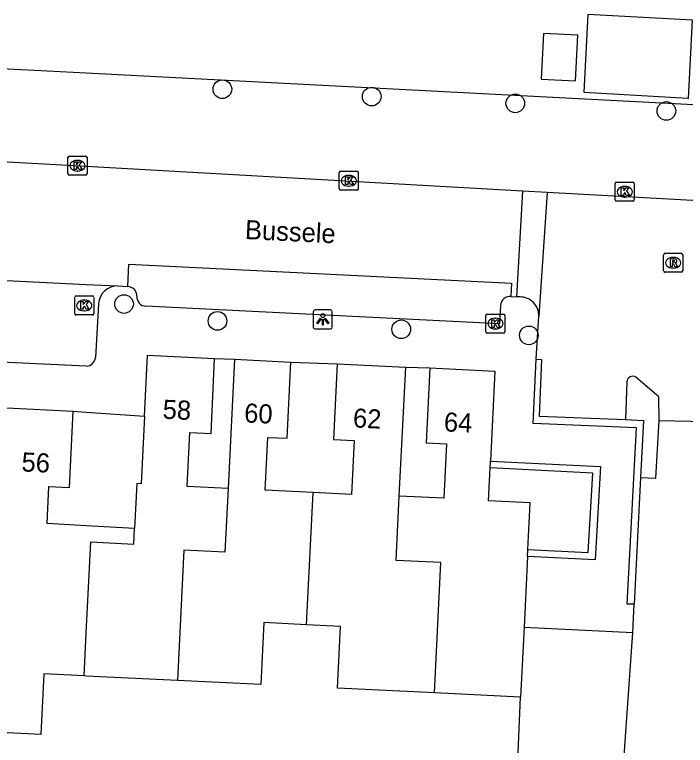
# Model space of a CAD drawing. Extents: x 162990 to 165007, y 383433 to 384336.
# Drawn here: x 164496.24 to 164531.43, y 383840 to 383878.32 of the extents above; entities that cross this region are included whole.
import ezdxf

# ---------------------------------------------------------------- set-up
doc = ezdxf.new("R2010")
doc.units = 0
for name, color, linetype in [('IMGEO_Boom', 7, 'Continuous'), ('IMGEO_Kolk', 7, 'Continuous'), ('IMGEO_Lichtpunt', 7, 'Continuous'), ('IMGEO_Muur', 7, 'Continuous'), ('IMGEO_Openbare_ruimte_label', 7, 'Continuous'), ('IMGEO_Pand', 7, 'Continuous'), ('IMGEO_Pand_nummerreeks', 7, 'Continuous'), ('IMGEO_Parkeervlak_open', 7, 'Continuous'), ('IMGEO_Rijbaan_lokaal_open', 7, 'Continuous'), ('IMGEO_Rioolput', 7, 'Continuous'), ('IMGEO_Voetpad_open', 7, 'Continuous')]:
    doc.layers.add(name, color=color, linetype=linetype)

msp = doc.modelspace()

# ---------------------------------------------------------------- linework, layer by layer
at = {"layer": 'IMGEO_Boom'}
for centre in [(164507.142, 383874.411), (164514.977, 383874.027), (164522.508, 383873.669), (164530.433, 383873.272), (164501.984, 383863.148), (164506.885, 383862.262), (164516.524, 383861.823), (164523.217, 383861.505)]:
    msp.add_circle(centre, 0.489, dxfattribs=at)
at = {"layer": 'IMGEO_Kolk'}
for p, q in [((164499.042, 383869.975), (164499.042, 383870.827)), ((164499.117, 383870.901), (164499.969, 383870.901)), ((164499.53, 383870.681), (164499.555, 383870.681)), ((164500.043, 383870.827), (164500.043, 383869.975)), ((164499.969, 383869.901), (164499.117, 383869.901)), ((164499.553, 383870.121), (164499.528, 383870.121)), ((164513.273, 383869.184), (164513.273, 383870.036)), ((164513.348, 383870.11), (164514.2, 383870.11)), ((164513.761, 383869.89), (164513.786, 383869.89)), ((164514.274, 383870.036), (164514.274, 383869.184)), ((164527.749, 383868.61), (164527.749, 383869.462)), ((164527.824, 383869.536), (164528.676, 383869.536)), ((164528.75, 383869.462), (164528.75, 383868.61)), ((164514.2, 383869.11), (164513.348, 383869.11)), ((164513.784, 383869.33), (164513.759, 383869.33)), ((164528.237, 383869.316), (164528.262, 383869.316)), ((164528.26, 383868.756), (164528.235, 383868.756)), ((164528.676, 383868.536), (164527.824, 383868.536)), ((164499.399, 383862.646), (164499.399, 383863.498)), ((164499.474, 383863.572), (164500.326, 383863.572)), ((164499.887, 383863.352), (164499.912, 383863.352)), ((164500.4, 383863.498), (164500.4, 383862.646)), ((164500.326, 383862.572), (164499.474, 383862.572)), ((164499.91, 383862.792), (164499.885, 383862.792)), ((164521.039, 383862.623), (164521.891, 383862.623)), ((164520.964, 383861.697), (164520.964, 383862.549)), ((164521.452, 383862.403), (164521.477, 383862.403)), ((164521.965, 383862.549), (164521.965, 383861.697)), ((164521.475, 383861.843), (164521.45, 383861.843)), ((164521.891, 383861.623), (164521.039, 383861.623))]:
    msp.add_line(p, q, dxfattribs=at)
for points in [[(164499.042, 383869.975), (164499.042, 383870.827)], [(164499.117, 383870.901), (164499.969, 383870.901)], [(164499.363, 383870.601), (164499.486, 383870.601), (164499.486, 383870.45), (164499.616, 383870.601), (164499.78, 383870.601), (164499.634, 383870.45), (164499.787, 383870.201), (164499.635, 383870.201), (164499.55, 383870.365), (164499.486, 383870.298), (164499.486, 383870.201), (164499.363, 383870.201), (164499.363, 383870.601)], [(164500.043, 383870.827), (164500.043, 383869.975)], [(164499.969, 383869.901), (164499.117, 383869.901)], [(164513.273, 383869.184), (164513.273, 383870.036)], [(164513.348, 383870.11), (164514.2, 383870.11)], [(164514.274, 383870.036), (164514.274, 383869.184)], [(164513.594, 383869.81), (164513.717, 383869.81), (164513.717, 383869.659), (164513.847, 383869.81), (164514.011, 383869.81), (164513.865, 383869.659), (164514.018, 383869.41), (164513.866, 383869.41), (164513.781, 383869.574), (164513.717, 383869.507), (164513.717, 383869.41), (164513.594, 383869.41), (164513.594, 383869.81)], [(164527.749, 383868.61), (164527.749, 383869.462)], [(164527.824, 383869.536), (164528.676, 383869.536)], [(164528.75, 383869.462), (164528.75, 383868.61)], [(164514.2, 383869.11), (164513.348, 383869.11)], [(164528.07, 383869.236), (164528.193, 383869.236), (164528.193, 383869.085), (164528.323, 383869.236), (164528.487, 383869.236), (164528.341, 383869.085), (164528.494, 383868.836), (164528.342, 383868.836), (164528.257, 383869), (164528.193, 383868.933), (164528.193, 383868.836), (164528.07, 383868.836), (164528.07, 383869.236)], [(164528.676, 383868.536), (164527.824, 383868.536)], [(164499.399, 383862.646), (164499.399, 383863.498)], [(164499.474, 383863.572), (164500.326, 383863.572)], [(164500.4, 383863.498), (164500.4, 383862.646)], [(164499.72, 383863.272), (164499.843, 383863.272), (164499.843, 383863.121), (164499.973, 383863.272), (164500.137, 383863.272), (164499.991, 383863.121), (164500.144, 383862.872), (164499.992, 383862.872), (164499.907, 383863.036), (164499.843, 383862.969), (164499.843, 383862.872), (164499.72, 383862.872), (164499.72, 383863.272)], [(164500.326, 383862.572), (164499.474, 383862.572)], [(164521.039, 383862.623), (164521.891, 383862.623)], [(164520.964, 383861.697), (164520.964, 383862.549)], [(164521.285, 383862.323), (164521.408, 383862.323), (164521.408, 383862.172), (164521.538, 383862.323), (164521.702, 383862.323), (164521.556, 383862.172), (164521.709, 383861.923), (164521.557, 383861.923), (164521.472, 383862.087), (164521.408, 383862.02), (164521.408, 383861.923), (164521.285, 383861.923), (164521.285, 383862.323)], [(164521.965, 383862.549), (164521.965, 383861.697)], [(164521.891, 383861.623), (164521.039, 383861.623)]]:
    msp.add_lwpolyline(points, dxfattribs=at)
for centre, start, end in [((164499.119, 383870.825), 91.552, 178.448), ((164499.119, 383870.825), 91.552, 178.448), ((164499.967, 383870.825), 1.552, 88.448), ((164499.967, 383870.825), 1.552, 88.448), ((164499.119, 383869.977), 181.552, 268.448), ((164499.119, 383869.977), 181.552, 268.448), ((164499.967, 383869.977), 271.552, 358.448), ((164499.967, 383869.977), 271.552, 358.448), ((164513.35, 383870.034), 91.552, 178.448), ((164513.35, 383870.034), 91.552, 178.448), ((164514.198, 383870.034), 1.552, 88.448), ((164514.198, 383870.034), 1.552, 88.448), ((164527.826, 383869.46), 91.552, 178.448), ((164527.826, 383869.46), 91.552, 178.448), ((164528.674, 383869.46), 1.552, 88.448), ((164528.674, 383869.46), 1.552, 88.448), ((164513.35, 383869.186), 181.552, 268.448), ((164513.35, 383869.186), 181.552, 268.448), ((164514.198, 383869.186), 271.552, 358.448), ((164514.198, 383869.186), 271.552, 358.448), ((164527.826, 383868.612), 181.552, 268.448), ((164527.826, 383868.612), 181.552, 268.448), ((164528.674, 383868.612), 271.552, 358.448), ((164528.674, 383868.612), 271.552, 358.448), ((164499.476, 383863.496), 91.552, 178.448), ((164499.476, 383863.496), 91.552, 178.448), ((164500.324, 383863.496), 1.552, 88.448), ((164500.324, 383863.496), 1.552, 88.448), ((164499.476, 383862.648), 181.552, 268.448), ((164499.476, 383862.648), 181.552, 268.448), ((164500.324, 383862.648), 271.552, 358.448), ((164500.324, 383862.648), 271.552, 358.448), ((164521.041, 383862.547), 91.552, 178.448), ((164521.041, 383862.547), 91.552, 178.448), ((164521.889, 383862.547), 1.552, 88.448), ((164521.889, 383862.547), 1.552, 88.448), ((164521.041, 383861.699), 181.552, 268.448), ((164521.041, 383861.699), 181.552, 268.448), ((164521.889, 383861.699), 271.552, 358.448), ((164521.889, 383861.699), 271.552, 358.448)]:
    msp.add_arc(centre, 0.0765, start, end, dxfattribs=at)
for centre, major_axis, ratio, start_param, end_param in [((164499.529, 383870.401), (-0.387, 0.002), 0.722429, 4.712389, 7.853982), ((164499.554, 383870.401), (-0.39, 0.002), 0.717154, 1.570796, 4.712389), ((164513.76, 383869.61), (-0.387, 0.002), 0.722429, 4.712389, 7.853982), ((164513.785, 383869.61), (-0.39, 0.002), 0.717154, 1.570796, 4.712389), ((164528.236, 383869.036), (-0.387, 0.002), 0.722429, 4.712389, 7.853982), ((164528.261, 383869.036), (-0.39, 0.002), 0.717154, 1.570796, 4.712389), ((164499.886, 383863.072), (-0.387, 0.002), 0.722429, 4.712389, 7.853982), ((164499.911, 383863.072), (-0.39, 0.002), 0.717154, 1.570796, 4.712389), ((164521.451, 383862.123), (-0.387, 0.002), 0.722429, 4.712389, 7.853982), ((164521.476, 383862.123), (-0.39, 0.002), 0.717154, 1.570796, 4.712389)]:
    msp.add_ellipse(centre, major_axis=major_axis, ratio=ratio, start_param=start_param, end_param=end_param, dxfattribs=at)
at = {"layer": 'IMGEO_Lichtpunt'}
for p, q in [((164511.913, 383862.742), (164511.913, 383861.935)), ((164511.913, 383862.742), (164511.913, 383861.935)), ((164512.815, 383862.837), (164512.007, 383862.837)), ((164512.815, 383862.837), (164512.007, 383862.837)), ((164512.909, 383861.935), (164512.909, 383862.742)), ((164512.909, 383861.935), (164512.909, 383862.742)), ((164512.007, 383861.841), (164512.815, 383861.841)), ((164512.007, 383861.841), (164512.815, 383861.841))]:
    msp.add_line(p, q, dxfattribs=at)
for points in [[(164512.287, 383862.406), (164512.326, 383862.378), (164512.138, 383862.116), (164512.1, 383862.143), (164512.287, 383862.406)], [(164512.389, 383862.358), (164512.436, 383862.358), (164512.436, 383862.036), (164512.389, 383862.036), (164512.389, 383862.358)], [(164512.499, 383862.378), (164512.537, 383862.405), (164512.724, 383862.143), (164512.685, 383862.115), (164512.499, 383862.378)]]:
    msp.add_lwpolyline(points, dxfattribs=at)
msp.add_circle((164512.412, 383862.54), 0.0994, dxfattribs=at)
for centre, start, end in [((164512.007, 383862.742), 90, 180), ((164512.007, 383862.742), 90, 180), ((164512.815, 383862.742), 0, 90), ((164512.815, 383862.742), 0, 90), ((164512.007, 383861.935), 180, 270), ((164512.007, 383861.935), 180, 270), ((164512.815, 383861.935), 270, 0), ((164512.815, 383861.935), 270, 360)]:
    msp.add_arc(centre, 0.0946, start, end, dxfattribs=at)
at = {"layer": 'IMGEO_Muur'}
for points in [[(164528.739, 383847.417), (164528.379, 383847.416), (164528.861, 383856.659), (164523.443, 383856.879), (164523.599, 383860.262)], [(164523.599, 383860.262), (164523.88, 383860.246), (164523.757, 383857.272), (164528.285, 383857.084)], [(164528.285, 383857.084), (164529.234, 383857.045), (164529.08, 383854.049)], [(164521.204, 383854.912), (164526.972, 383854.627), (164526.693, 383849.741), (164523.151, 383849.9)], [(164523.169, 383850.276), (164526.334, 383850.115), (164526.567, 383854.273), (164521.187, 383854.561)], [(164529.08, 383854.049), (164528.739, 383847.417)]]:
    msp.add_lwpolyline(points, dxfattribs=at)
at = {"layer": 'IMGEO_Pand'}
for points in [[(164526.101, 383874.256), (164531.56, 383873.935), (164531.587, 383873.933), (164531.799, 383878.04), (164526.312, 383878.323), (164526.101, 383874.256)], [(164523.861, 383874.943), (164525.668, 383874.85), (164525.792, 383877.244), (164523.985, 383877.338), (164523.861, 383874.943)], [(164503.058, 383857.275), (164503.209, 383860.457), (164506.73, 383860.29)], [(164507.439, 383853.473), (164505.291, 383853.579), (164505.431, 383856.412), (164506.554, 383856.357), (164506.73, 383860.29)], [(164507.773, 383860.251), (164507.439, 383853.473)], [(164507.773, 383860.251), (164510.733, 383860.104)], [(164511.908, 383853.261), (164509.388, 383853.385), (164509.525, 383856.156), (164510.536, 383856.106), (164510.733, 383860.104)], [(164513.172, 383860.005), (164512.976, 383856.039), (164514.063, 383855.985), (164513.923, 383853.161), (164511.908, 383853.261)], [(164513.172, 383860.005), (164516.758, 383859.828)], [(164516.425, 383853.078), (164516.758, 383859.828)], [(164518.027, 383859.793), (164517.833, 383855.861), (164518.907, 383855.808), (164518.767, 383852.962), (164516.425, 383853.078)], [(164518.027, 383859.793), (164521.437, 383859.624), (164521.204, 383854.912)], [(164495.834, 383857.696), (164499.318, 383857.524)], [(164502.531, 383851.383), (164500, 383851.522), (164497.95, 383851.635), (164498.046, 383853.582), (164499.12, 383853.529), (164499.318, 383857.524)], [(164503.058, 383857.275), (164502.89, 383853.723), (164502.648, 383853.735), (164502.531, 383851.383)], [(164521.187, 383854.561), (164521.204, 383854.912)], [(164523.169, 383850.276), (164523.29, 383852.724), (164521.101, 383852.832), (164521.187, 383854.561)], [(164507.439, 383853.473), (164507.275, 383850.139), (164505.125, 383850.244), (164504.787, 383843.403)], [(164511.564, 383846.331), (164511.908, 383853.261)], [(164518.264, 383842.753), (164518.599, 383849.586), (164516.257, 383849.701), (164516.425, 383853.078)], [(164499.89, 383843.643), (164500, 383845.885), (164500.235, 383850.67), (164502.49, 383850.56), (164502.531, 383851.383)], [(164523.151, 383849.9), (164523.169, 383850.276)], [(164523.151, 383849.9), (164522.968, 383846.197)], [(164511.564, 383846.331), (164509.316, 383846.442), (164509.155, 383843.189), (164504.787, 383843.403)], [(164518.264, 383842.753), (164513.175, 383843.004), (164513.335, 383846.244), (164511.564, 383846.331)], [(164522.968, 383846.197), (164522.787, 383842.529)], [(164499.89, 383843.643), (164497.768, 383843.748), (164497.612, 383840.582), (164493.024, 383840.809)], [(164504.787, 383843.403), (164500, 383843.638), (164499.89, 383843.643)], [(164522.787, 383842.529), (164518.264, 383842.753)]]:
    msp.add_lwpolyline(points, dxfattribs=at)
at = {"layer": 'IMGEO_Parkeervlak_open'}
for points in [[(164494.323, 383871.716), (164494.533, 383875.545), (164500, 383875.262), (164532.876, 383873.561)], [(164522.386, 383833.01), (164522.787, 383842.529)]]:
    msp.add_lwpolyline(points, dxfattribs=at)
at = {"layer": 'IMGEO_Rijbaan_lokaal_open'}
for points in [[(164522.896, 383869.071), (164500, 383870.352), (164494.266, 383870.673), (164494.323, 383871.716)], [(164522.582, 383863.529), (164522.896, 383869.071)], [(164524.174, 383868.999), (164522.896, 383869.071)], [(164524.174, 383868.999), (164523.743, 383862.507)], [(164532.715, 383868.54), (164532.442, 383868.538), (164524.174, 383868.999)], [(164483.608, 383864.99), (164500, 383864.176), (164501.663, 383864.093)], [(164502.176, 383864.06), (164502.242, 383865.229), (164522.301, 383864.233), (164522.28, 383863.549)], [(164501.663, 383864.093), (164502.176, 383864.06)], [(164522.28, 383863.549), (164522.582, 383863.529)], [(164522.757, 383863.518), (164522.582, 383863.529)], [(164523.599, 383860.262), (164523.743, 383862.507)], [(164530.06, 383857.039), (164530.033, 383858.284), (164528.825, 383859.313)], [(164528.367, 383859.071), (164528.285, 383857.084)], [(164529.08, 383854.049), (164529.88, 383854.008), (164530.06, 383857.039)], [(164530.06, 383857.039), (164535.008, 383856.932)], [(164528.666, 383845.919), (164528.739, 383847.417)], [(164527.739, 383832.749), (164528.666, 383845.919)]]:
    msp.add_lwpolyline(points, dxfattribs=at)
for centre, radius, start, end in [((164522.756, 383862.531), 0.987, 358.6075, 89.9581), ((164528.667, 383859.057), 0.301, 58.3416, 177.3609)]:
    msp.add_arc(centre, radius, start, end, dxfattribs=at)
at = {"layer": 'IMGEO_Rioolput'}
for p, q in [((164530.291, 383864.883), (164530.291, 383865.735)), ((164530.366, 383865.809), (164531.218, 383865.809)), ((164531.292, 383865.735), (164531.292, 383864.883)), ((164530.779, 383865.589), (164530.804, 383865.589)), ((164530.802, 383865.029), (164530.777, 383865.029)), ((164531.218, 383864.809), (164530.366, 383864.809))]:
    msp.add_line(p, q, dxfattribs=at)
for points in [[(164530.291, 383864.883), (164530.291, 383865.735)], [(164530.366, 383865.809), (164531.218, 383865.809)], [(164531.292, 383865.735), (164531.292, 383864.883)], [(164530.88, 383865.507), (164530.628, 383865.509), (164530.628, 383865.109)], [(164530.628, 383865.109), (164530.752, 383865.109), (164530.752, 383865.271), (164530.763, 383865.271)], [(164530.806, 383865.428), (164530.752, 383865.428), (164530.752, 383865.347)], [(164530.752, 383865.347), (164530.804, 383865.347)], [(164530.81, 383865.242), (164530.881, 383865.109), (164531.021, 383865.109), (164530.956, 383865.235)], [(164531.218, 383864.809), (164530.366, 383864.809)]]:
    msp.add_lwpolyline(points, dxfattribs=at)
for centre, radius, start, end in [((164530.368, 383865.733), 0.0765, 91.552, 178.448), ((164530.368, 383865.733), 0.0765, 91.552, 178.448), ((164531.216, 383865.733), 0.0765, 1.552, 88.448), ((164531.216, 383865.733), 0.0765, 1.552, 88.448), ((164530.762, 383865.218), 0.0533, 26.0293, 88.6989), ((164530.788, 383865.536), 0.19, 274.7715, 282.9687), ((164530.812, 383865.332), 0.0964, 77.0061, 93.1865), ((164530.826, 383865.389), 0.0378, 276.6634, 79.6772), ((164530.879, 383865.397), 0.109, 350.3612, 89.416), ((164530.877, 383865.397), 0.112, 277.5842, 350.9817), ((164530.861, 383865.182), 0.108, 29.5134, 73.7905), ((164530.368, 383864.885), 0.0765, 181.552, 268.448), ((164530.368, 383864.885), 0.0765, 181.552, 268.448), ((164531.216, 383864.885), 0.0765, 271.552, 358.448), ((164531.216, 383864.885), 0.0765, 271.552, 358.448)]:
    msp.add_arc(centre, radius, start, end, dxfattribs=at)
for centre, major_axis, ratio, start_param, end_param in [((164530.778, 383865.309), (-0.387, 0.002), 0.722429, 4.712389, 7.853982), ((164530.803, 383865.309), (-0.39, 0.002), 0.717154, 1.570796, 4.712389)]:
    msp.add_ellipse(centre, major_axis=major_axis, ratio=ratio, start_param=start_param, end_param=end_param, dxfattribs=at)
at = {"layer": 'IMGEO_Voetpad_open'}
for points in [[(164500.651, 383863.163), (164500.484, 383860.35)], [(164521.725, 383863.072), (164521.687, 383862.113), (164503.133, 383863.034)], [(164500, 383859.885), (164484.359, 383860.617)], [(164506.73, 383860.29), (164507.773, 383860.251)], [(164510.733, 383860.104), (164513.172, 383860.005)], [(164516.758, 383859.828), (164518.027, 383859.793)], [(164499.318, 383857.524), (164500, 383857.479), (164503.058, 383857.275)], [(164522.968, 383846.197), (164528.666, 383845.919)]]:
    msp.add_lwpolyline(points, dxfattribs=at)
for centre, radius, start, end in [((164501.637, 383863.105), 0.988, 88.5104, 176.6539), ((164502.172, 383863.57), 0.49, 358.3731, 89.5436), ((164503.135, 383863.509), 0.475, 174.3577, 269.7621), ((164522.245, 383863.028), 0.522, 86.1962, 175.1592), ((164499.981, 383860.39), 0.505, 272.1955, 355.5106)]:
    msp.add_arc(centre, radius, start, end, dxfattribs=at)

# ---------------------------------------------------------------- texts
at = {"layer": 'IMGEO_Openbare_ruimte_label'}
msp.add_text('Bussele', height=1, rotation=357.2492, dxfattribs=at).set_placement((164508.31, 383866.558))
at = {"layer": 'IMGEO_Pand_nummerreeks'}
for s, rotation, p in [('58', 357.2845, (164503.992, 383857.137)), ('60', 357.1569, (164508.268, 383856.943)), ('62', 357.1743, (164513.975, 383856.681)), ('64', 357.1627, (164518.744, 383856.473)), ('56', 357.1737, (164496.589, 383854.375))]:
    msp.add_text(s, height=1, rotation=rotation, dxfattribs=at).set_placement(p)

doc.saveas('drawing.dxf')
